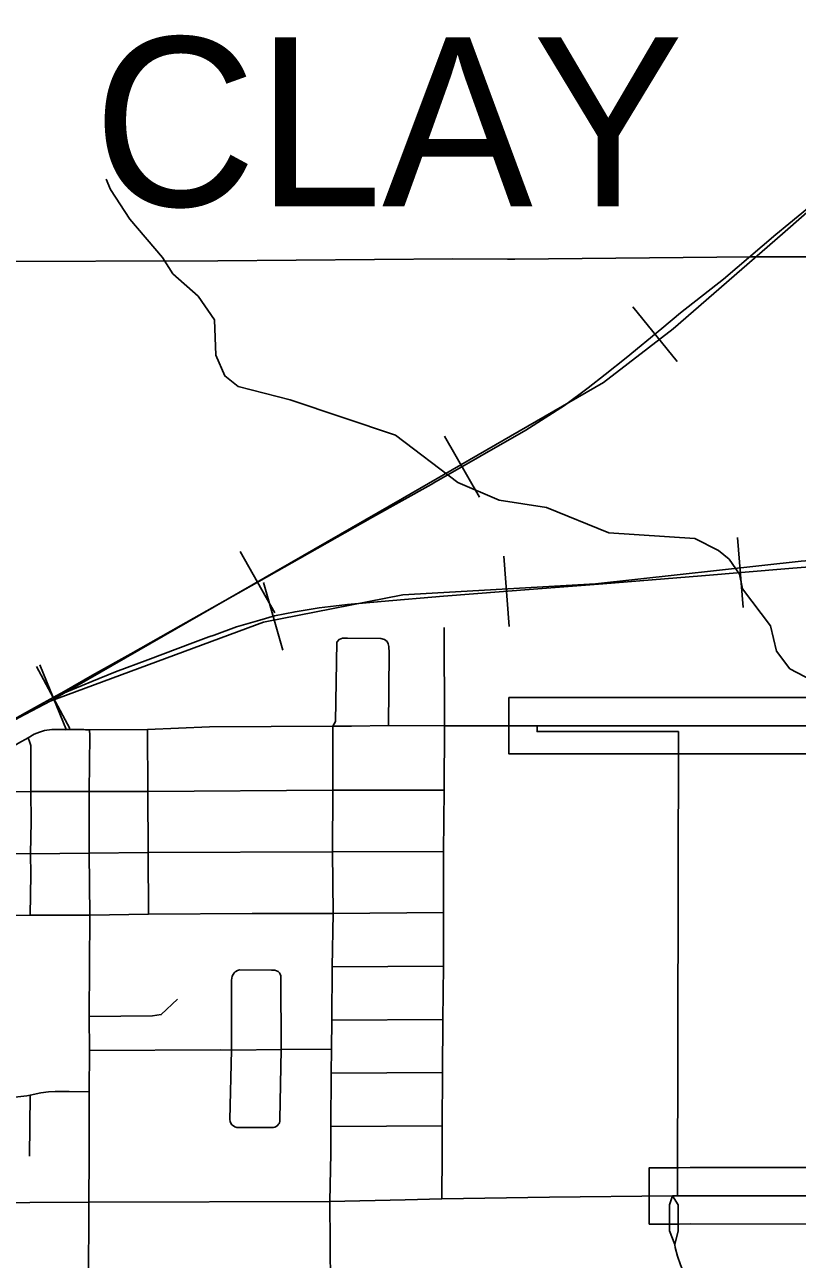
# Model space of a CAD drawing. Extents: x -1403959 to 81668, y -1400582 to 11018.
# Drawn here: x 7973.4 to 8053, y 8614.9 to 8742.1 of the extents above; entities that cross this region are included whole.
import ezdxf

# ---------------------------------------------------------------- set-up
doc = ezdxf.new("R2010")
doc.units = 0
for name, color, linetype in [('tdCiCoBndryTxt', 7, 'Continuous'), ('tdCiRRCL', 7, 'Continuous'), ('tdCiSectLine', 7, 'Continuous'), ('tdCiSectNmbr', 7, 'Continuous'), ('tdCiSectTwpRng', 7, 'Continuous'), ('tdCoCoBndryPart', 7, 'Continuous'), ('tdCoSecRteBand', 7, 'Continuous'), ('tdCoSurfBitum', 7, 'Continuous')]:
    doc.layers.add(name, color=color, linetype=linetype)

msp = doc.modelspace()

# ---------------------------------------------------------------- linework, layer by layer
at = {"layer": 'tdCiCoBndryTxt'}
for points in [[(8026.17, 8669.85), (8026.21, 8669.85)], [(8026.21, 8669.85), (8028.65, 8669.85), (8065.15, 8669.85)], [(8040.64, 8621.4), (8040.78, 8621.4), (8041.99, 8621.42), (8064.83, 8621.41)]]:
    msp.add_lwpolyline(points, dxfattribs=at)
at = {"layer": 'tdCiRRCL'}
msp.add_lwpolyline([(8065.15, 8669.85), (8028.65, 8669.85), (8026.17, 8669.85), (8026.17, 8669.25), (8040.74, 8669.25), (8040.64, 8621.41), (8064.83, 8621.41)], dxfattribs=at)
at = {"layer": 'tdCiSectLine'}
for points in [[(8062.23, 8666.95), (8028.65, 8666.95), (8026.17, 8666.95), (8023.27, 8666.95), (8023.27, 8672.75), (8026.17, 8672.75), (8028.65, 8672.75), (8028.65, 8672.75), (8062.26, 8672.75)], [(8064.83, 8618.51), (8042.01, 8618.52), (8040.83, 8618.5), (8040.78, 8618.5), (8040.64, 8618.5), (8037.74, 8618.5), (8037.74, 8624.31), (8040.64, 8624.31), (8040.76, 8624.31), (8041.94, 8624.32), (8041.99, 8624.32), (8041.99, 8624.32), (8061.95, 8624.32)]]:
    msp.add_lwpolyline(points, dxfattribs=at)
at = {"layer": 'tdCiSectNmbr'}
for points in [[(7993.28, 8717.74), (8017.51, 8717.95)], [(8017.51, 8717.95), (8023.12, 8717.92), (8023.87, 8717.93), (8048.17, 8718.17), (8049.64, 8718.17)], [(7968.09, 8717.69), (7993.28, 8717.74)], [(7980.07, 8669.44), (7986.04, 8669.45), (7992.43, 8669.74), (8005.13, 8669.81), (8007.04, 8669.81), (8010.87, 8669.87), (8016.63, 8669.85)], [(8016.4, 8625.82), (8016.38, 8628.63), (8016.43, 8634.11), (8016.48, 8639.58), (8016.54, 8645.07), (8016.54, 8650.62), (8016.55, 8656.89), (8016.59, 8663.22), (8016.63, 8669.85)], [(7968.03, 8666.17), (7968.71, 8666.19), (7969.58, 8666.35), (7970.41, 8666.62), (7971.66, 8667.39), (7972.73, 8668.06), (7973.73, 8668.59), (7974.36, 8668.97), (7974.91, 8669.2), (7975.43, 8669.36), (7976.19, 8669.46), (7979.46, 8669.46), (7979.65, 8669.44), (7980.07, 8669.44)], [(8016.37, 8621.09), (8016.4, 8625.82)], [(8016.37, 8621.09), (8027.45, 8621.28)], [(8027.45, 8621.28), (8040.13, 8621.4), (8040.64, 8621.4)], [(7967.81, 8620.69), (7980, 8620.75), (8004.81, 8620.83), (8012.57, 8621)], [(8012.57, 8621), (8016.37, 8621.09)]]:
    msp.add_lwpolyline(points, dxfattribs=at)
at = {"layer": 'tdCiSectTwpRng'}
for points in [[(8049.64, 8718.17), (8049.65, 8718.17)], [(8049.65, 8718.17), (8050.33, 8718.17), (8065.28, 8718.17)], [(8016.63, 8669.85), (8016.6, 8679.99)], [(8005.13, 8669.81), (8005.39, 8670.29), (8005.54, 8678.46), (8005.77, 8678.73), (8006.14, 8678.87), (8006.64, 8678.89), (8010.09, 8678.85), (8010.47, 8678.74), (8010.72, 8678.53), (8010.84, 8678.3), (8010.9, 8678.03), (8010.93, 8677.38), (8010.87, 8669.87)], [(8005.11, 8656.87), (8005.13, 8663.21), (8005.13, 8669.81)], [(8016.63, 8669.85), (8026.17, 8669.85)], [(7974.03, 8663.06), (7974.03, 8667.36), (7974.01, 8667.81), (7973.92, 8668.11), (7973.73, 8668.59)], [(7980.08, 8650.35), (7980.03, 8656.71), (7980.04, 8663.06), (7980.08, 8668.83), (7980.07, 8669.44)], [(7986.15, 8650.44), (7986.11, 8656.78), (7986.06, 8663.06), (7986.04, 8669.45)], [(8005.13, 8663.21), (8016.59, 8663.22)], [(7968.03, 8663.04), (7974.03, 8663.06)], [(7973.93, 8650.35), (7974.01, 8654.53), (7973.97, 8656.67), (7974.05, 8659.98), (7974.03, 8663.06)], [(7974.03, 8663.06), (7980.04, 8663.06), (7986.06, 8663.06), (8005.13, 8663.21)], [(7967.96, 8656.69), (7973.97, 8656.67), (7980.03, 8656.71), (7986.11, 8656.78), (8005.11, 8656.87)], [(8004.92, 8625.82), (8004.93, 8628.56), (8004.97, 8634.07), (8005, 8636.54), (8005.02, 8639.51), (8005.05, 8645.02), (8005.15, 8650.51), (8005.11, 8656.87)], [(8005.11, 8656.87), (8016.55, 8656.89)], [(7996.81, 8650.49), (8005.15, 8650.51), (8016.54, 8650.62)], [(7967.96, 8650.28), (7973.93, 8650.35), (7980.08, 8650.35)], [(7980.06, 8636.4), (7980.04, 8639.88), (7980.08, 8650.35)], [(7980.08, 8650.35), (7986.15, 8650.44), (7996.81, 8650.49)], [(7994.52, 8629.27), (7994.68, 8636.43), (7994.7, 8643.64), (7994.71, 8643.85), (7994.76, 8644.05), (7994.85, 8644.23), (7994.98, 8644.39), (7995.08, 8644.48)], [(7995.08, 8644.48), (7995.14, 8644.53), (7995.32, 8644.63), (7995.52, 8644.69), (7998.82, 8644.65), (7998.99, 8644.68), (7999.17, 8644.66), (7999.34, 8644.61), (7999.5, 8644.52), (7999.63, 8644.39)], [(7999.59, 8628.87), (7999.62, 8628.94), (7999.67, 8629.1), (7999.68, 8629.27), (7999.81, 8636.5), (7999.78, 8644.07), (7999.72, 8644.24), (7999.67, 8644.33)], [(7999.63, 8644.39), (7999.63, 8644.39), (7999.67, 8644.33)], [(8005.05, 8645.02), (8016.54, 8645.07)], [(7980.04, 8639.88), (7986.55, 8639.97), (7987.46, 8640.09), (7989.11, 8641.68)], [(8005.02, 8639.51), (8016.48, 8639.58)], [(7993.57, 8636.45), (7994.68, 8636.43), (7999.81, 8636.5), (8005, 8636.54)], [(7980.03, 8625.47), (7980.03, 8625.92), (7980.04, 8632.14), (7980.06, 8636.4), (7980.06, 8636.4)], [(7980.06, 8636.4), (7993.57, 8636.45)], [(8004.97, 8634.07), (8016.43, 8634.11)], [(7967.9, 8631.57), (7972.69, 8631.6), (7973.6, 8631.71), (7973.94, 8631.78), (7975.06, 8632.02), (7975.85, 8632.12), (7976.51, 8632.18), (7977.04, 8632.16), (7977.97, 8632.16), (7980.04, 8632.14)], [(7973.87, 8625.51), (7973.94, 8631.78)], [(7994.52, 8629.27), (7994.55, 8629.08), (7994.63, 8628.9), (7994.74, 8628.74), (7994.88, 8628.62), (7995.05, 8628.53), (7995.23, 8628.47), (7995.42, 8628.46), (7998.99, 8628.45), (7999.15, 8628.49), (7999.3, 8628.56), (7999.44, 8628.66), (7999.54, 8628.79)], [(7999.54, 8628.79), (7999.59, 8628.87)], [(8004.93, 8628.56), (8016.38, 8628.63)], [(7980, 8620.75), (7980.03, 8625.47)], [(8004.81, 8620.83), (8004.92, 8625.82)], [(8040.13, 8621.4), (8039.83, 8620.48), (8039.82, 8617.81), (8040.36, 8616.41)], [(8040.36, 8616.41), (8040.7, 8617.81), (8040.71, 8620.48), (8040.13, 8621.4)], [(7983.01, 8572.97), (7983.01, 8575.79), (7983.06, 8590.88), (7983.06, 8590.93), (7982.99, 8591.93), (7982.92, 8592.49), (7982.82, 8592.92), (7982.69, 8593.27), (7982.57, 8593.71), (7981.02, 8596.83), (7980.96, 8596.96), (7980.46, 8598.12), (7980.19, 8598.94), (7980.03, 8599.72), (7979.98, 8600.52), (7979.94, 8601.59), (7979.89, 8606.84), (7979.96, 8611.98), (7979.96, 8612.03), (7980, 8620.75)], [(8007.47, 8575.98), (8007.42, 8591.02), (8007.42, 8591.06), (8007.42, 8593.88), (8007.39, 8597.07), (8007.27, 8598.85), (8006.88, 8600.03), (8005.61, 8602.5), (8005.57, 8602.6), (8005.12, 8603.77), (8004.86, 8605.57), (8004.88, 8612.16), (8004.81, 8620.83)], [(8040.36, 8616.38), (8040.36, 8616.41)], [(8042.87, 8597.08), (8042.92, 8598.5), (8043.04, 8599.64), (8043.26, 8601.47), (8043.48, 8603.36), (8043.56, 8604.13), (8043.56, 8604.75), (8043.56, 8605.64), (8043.47, 8606.56), (8043.35, 8607.35), (8043.17, 8608.29), (8042.76, 8609.68), (8042.35, 8610.76), (8041.63, 8612.66), (8040.95, 8614.3), (8040.65, 8615.2), (8040.41, 8616.08), (8040.36, 8616.38)]]:
    msp.add_lwpolyline(points, dxfattribs=at)
at = {"layer": 'tdCoSecRteBand'}
for p, q in [((8040.62, 8707.38), (8036.04, 8713)), ((8020.24, 8693.39), (8016.63, 8699.68)), ((8047.42, 8682.02), (8046.81, 8689.25)), ((7999.15, 8681.49), (7995.6, 8687.82)), ((8023.29, 8680.07), (8022.74, 8687.31)), ((7999.98, 8677.64), (7998, 8684.62)), ((7978.05, 8669.57), (7974.59, 8675.95)), ((7977.7, 8669.41), (7974.94, 8676.12))]:
    msp.add_line(p, q, dxfattribs=at)
for points in [[(7976.02, 8672.38), (8012.3, 8693.26), (8033.03, 8705.23), (8040.19, 8710.74), (8051.46, 8720.55), (8067.91, 8734.95), (8078.73, 8742.77), (8101.42, 8761.16), (8107.21, 8765.6), (8124.57, 8780.62), (8161.58, 8811.72), (8171.03, 8817.55), (8184.6, 8823.85), (8203.52, 8828.95), (8212.37, 8831.27), (8252.34, 8842.69), (8267.15, 8844.87)], [(7976.02, 8672.38), (7997.99, 8680.54), (8012.33, 8683.33), (8032.18, 8684.46), (8053.4, 8686.81), (8076.15, 8688.56), (8101.94, 8693.98), (8140.4, 8703.11), (8150.62, 8705.28), (8194.72, 8717.01), (8209.98, 8720.88), (8227.22, 8724.29), (8240.04, 8727.84), (8250.11, 8730), (8267.67, 8730.67)], [(7976.32, 8672.76), (7977.45, 8673.37), (7980.37, 8675.05), (7984.32, 8677.27), (7989.48, 8680.18), (7992.14, 8681.69), (7996.7, 8684.28), (8001.71, 8687.08), (8009.22, 8691.35), (8015.27, 8694.71), (8015.55, 8694.88), (8025.01, 8700.31), (8029.01, 8702.86), (8031.45, 8704.68), (8033.18, 8706.05), (8035.35, 8707.77), (8039.04, 8710.77), (8040.94, 8712.39), (8045.38, 8715.87), (8050.79, 8720.47), (8052.11, 8721.56), (8056.93, 8725.51)], [(7976.32, 8672.76), (7977.45, 8673.37), (7980.37, 8675.05), (7984.32, 8677.27), (7989.48, 8680.18), (7992.14, 8681.69), (7996.7, 8684.28), (8001.71, 8687.08), (8009.22, 8691.35), (8015.27, 8694.71), (8015.55, 8694.88), (8025.01, 8700.31), (8029.01, 8702.86), (8031.45, 8704.68), (8033.18, 8706.05), (8035.35, 8707.77), (8039.04, 8710.77), (8040.94, 8712.39), (8045.38, 8715.87), (8050.79, 8720.47), (8052.11, 8721.56), (8056.93, 8725.51)], [(7976.32, 8672.76), (7980.29, 8674.4), (7982.73, 8675.39), (7986.08, 8676.63), (7990.69, 8678.4), (7992.36, 8679), (7992.9, 8679.19), (7995.2, 8680.05), (7997.61, 8680.74), (7999.13, 8681.17), (8001.24, 8681.6), (8003.72, 8682), (8006.64, 8682.33), (8010.11, 8682.64), (8016.55, 8683.2), (8025.81, 8683.91), (8032.96, 8684.46), (8043.1, 8685.3), (8052.13, 8686.06), (8061.51, 8686.82)], [(7976.32, 8672.76), (7980.29, 8674.4), (7982.73, 8675.39), (7986.08, 8676.63), (7990.69, 8678.4), (7992.36, 8679), (7992.9, 8679.19), (7995.2, 8680.05), (7997.61, 8680.74), (7999.13, 8681.17), (8001.24, 8681.6), (8003.72, 8682), (8006.64, 8682.33), (8010.11, 8682.64), (8016.55, 8683.2), (8025.81, 8683.91), (8032.96, 8684.46), (8043.1, 8685.3), (8052.13, 8686.06), (8061.51, 8686.82)], [(7950.72, 8658.41), (7972.82, 8670.69), (7976.02, 8672.38)], [(7976.32, 8672.76), (7974.69, 8671.88), (7971.37, 8670.01)], [(7971.37, 8670.01), (7974.69, 8671.88), (7976.32, 8672.76)]]:
    msp.add_lwpolyline(points, dxfattribs=at)
at = {"layer": 'tdCoSurfBitum'}
msp.add_lwpolyline([(7981.77, 8726.18), (7982.23, 8725.12), (7984.22, 8722.06), (7987.58, 8718.1), (7988.65, 8716.42), (7991.25, 8714.13), (7992.93, 8711.69), (7993.09, 8708.03), (7994.01, 8705.89), (7995.38, 8704.82), (8000.73, 8703.45), (8011.58, 8699.8), (8018, 8694.92), (8022.27, 8693.09), (8027.16, 8692.33), (8033.58, 8689.74), (8042.44, 8689.13), (8044.88, 8687.91), (8045.95, 8687), (8047.02, 8685.47), (8047.33, 8683.95), (8050.23, 8680.13), (8050.85, 8677.54), (8052.22, 8675.71), (8056.04, 8673.72)], dxfattribs=at)

# ---------------------------------------------------------------- texts
at = {"layer": 'tdCoCoBndryPart'}
msp.add_text('CLAY', height=17.411, rotation=0.0019, dxfattribs=at).set_placement((7980.44, 8723.38))

doc.saveas('drawing.dxf')
